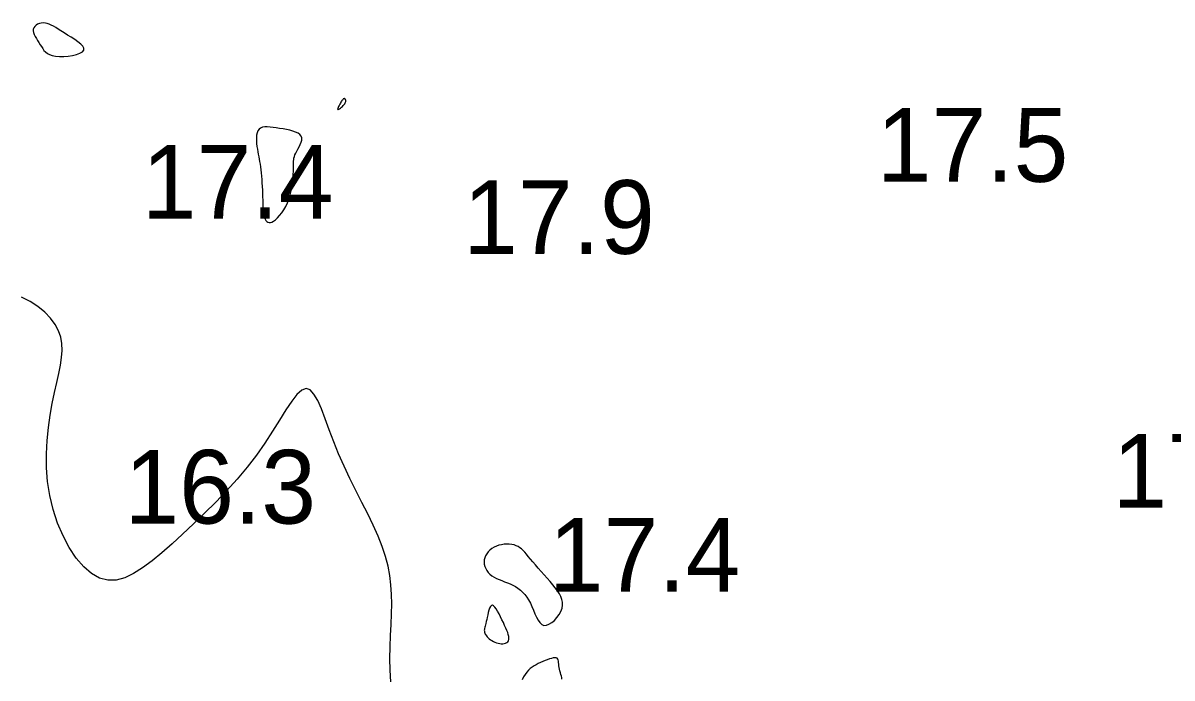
# Model space of a CAD drawing. Extents: x 3040093 to 3056816, y 408076 to 509144.
# Drawn here: x 3045282.9 to 3045360.9, y 434107.9 to 434152.4 of the extents above; entities that cross this region are included whole.
import ezdxf

# ---------------------------------------------------------------- set-up
doc = ezdxf.new("R2010")
doc.units = 0
doc.layers.add('V-CHAN-CONT-EL17', color=7, linetype='Continuous')
doc.layers.add('V-TOPO-SOUN-0610', color=7, linetype='Continuous')

msp = doc.modelspace()

# ---------------------------------------------------------------- linework, layer by layer
at = {"layer": 'V-CHAN-CONT-EL17'}
for points in [[(3045285.341, 434150.078), (3045285.633, 434150.081), (3045285.936, 434150.106), (3045286.232, 434150.151), (3045286.503, 434150.215), (3045286.733, 434150.297), (3045286.904, 434150.395), (3045286.998, 434150.509), (3045287.002, 434150.637), (3045286.928, 434150.777), (3045286.789, 434150.924), (3045286.601, 434151.077), (3045286.379, 434151.232), (3045286.138, 434151.386), (3045285.892, 434151.535), (3045285.658, 434151.678), (3045285.447, 434151.81), (3045285.258, 434151.931), (3045285.088, 434152.04), (3045284.933, 434152.134), (3045284.789, 434152.213), (3045284.652, 434152.275), (3045284.518, 434152.32), (3045284.385, 434152.346), (3045284.248, 434152.351), (3045284.113, 434152.338), (3045283.982, 434152.307), (3045283.862, 434152.26), (3045283.755, 434152.197), (3045283.668, 434152.12), (3045283.604, 434152.03), (3045283.568, 434151.928), (3045283.564, 434151.816), (3045283.587, 434151.695), (3045283.633, 434151.567), (3045283.697, 434151.433), (3045283.774, 434151.296), (3045283.86, 434151.157), (3045283.949, 434151.017), (3045284.037, 434150.879), (3045284.12, 434150.744), (3045284.204, 434150.614), (3045284.294, 434150.492), (3045284.398, 434150.382), (3045284.522, 434150.284), (3045284.672, 434150.202), (3045284.855, 434150.139), (3045285.077, 434150.097)], [(3045304.634, 434147.204), (3045304.616, 434147.193), (3045304.597, 434147.176), (3045304.577, 434147.153), (3045304.553, 434147.123), (3045304.526, 434147.085), (3045304.495, 434147.037), (3045304.459, 434146.978), (3045304.418, 434146.909), (3045304.374, 434146.833), (3045304.331, 434146.754), (3045304.292, 434146.677), (3045304.259, 434146.606), (3045304.237, 434146.546), (3045304.228, 434146.501), (3045304.236, 434146.475), (3045304.262, 434146.472), (3045304.305, 434146.49), (3045304.358, 434146.524), (3045304.42, 434146.57), (3045304.486, 434146.627), (3045304.551, 434146.689), (3045304.613, 434146.753), (3045304.667, 434146.815), (3045304.71, 434146.873), (3045304.742, 434146.925), (3045304.765, 434146.973), (3045304.779, 434147.016), (3045304.786, 434147.054), (3045304.787, 434147.088), (3045304.783, 434147.117), (3045304.775, 434147.143), (3045304.765, 434147.164), (3045304.752, 434147.182), (3045304.738, 434147.195), (3045304.722, 434147.205), (3045304.705, 434147.212), (3045304.688, 434147.215), (3045304.67, 434147.215), (3045304.652, 434147.211)], [(3045298.811, 434143.608), (3045298.841, 434143.438), (3045298.872, 434143.273), (3045298.903, 434143.109), (3045298.933, 434142.942), (3045298.963, 434142.769), (3045298.991, 434142.588), (3045299.016, 434142.393), (3045299.04, 434142.183), (3045299.06, 434141.96), (3045299.078, 434141.728), (3045299.094, 434141.49), (3045299.108, 434141.249), (3045299.12, 434141.008), (3045299.131, 434140.772), (3045299.14, 434140.543), (3045299.147, 434140.325), (3045299.155, 434140.118), (3045299.164, 434139.923), (3045299.176, 434139.741), (3045299.191, 434139.572), (3045299.211, 434139.416), (3045299.237, 434139.275), (3045299.27, 434139.149), (3045299.312, 434139.039), (3045299.363, 434138.946), (3045299.424, 434138.874), (3045299.494, 434138.824), (3045299.576, 434138.798), (3045299.668, 434138.8), (3045299.772, 434138.831), (3045299.888, 434138.893), (3045300.016, 434138.989), (3045300.153, 434139.116), (3045300.294, 434139.272), (3045300.436, 434139.454), (3045300.574, 434139.66), (3045300.705, 434139.888), (3045300.824, 434140.135), (3045300.928, 434140.398), (3045301.013, 434140.675), (3045301.08, 434140.96), (3045301.132, 434141.246), (3045301.171, 434141.53), (3045301.198, 434141.803), (3045301.216, 434142.061), (3045301.227, 434142.297), (3045301.232, 434142.506), (3045301.234, 434142.683), (3045301.236, 434142.834), (3045301.24, 434142.963), (3045301.249, 434143.078), (3045301.265, 434143.184), (3045301.292, 434143.288), (3045301.331, 434143.396), (3045301.386, 434143.515), (3045301.457, 434143.648), (3045301.538, 434143.793), (3045301.62, 434143.947), (3045301.695, 434144.103), (3045301.754, 434144.258), (3045301.79, 434144.408), (3045301.793, 434144.548), (3045301.755, 434144.673), (3045301.671, 434144.781), (3045301.544, 434144.872), (3045301.382, 434144.948), (3045301.192, 434145.013), (3045300.981, 434145.068), (3045300.756, 434145.115), (3045300.524, 434145.157), (3045300.292, 434145.197), (3045300.065, 434145.234), (3045299.849, 434145.267), (3045299.645, 434145.29), (3045299.455, 434145.301), (3045299.283, 434145.296), (3045299.13, 434145.269), (3045299.001, 434145.217), (3045298.896, 434145.137), (3045298.819, 434145.025), (3045298.765, 434144.886), (3045298.734, 434144.725), (3045298.72, 434144.548), (3045298.721, 434144.359), (3045298.734, 434144.166), (3045298.756, 434143.973), (3045298.782, 434143.785)], [(3045314.177, 434115.756), (3045314.19, 434115.608), (3045314.226, 434115.461), (3045314.284, 434115.318), (3045314.362, 434115.181), (3045314.46, 434115.051), (3045314.577, 434114.932), (3045314.711, 434114.824), (3045314.862, 434114.729), (3045315.026, 434114.645), (3045315.201, 434114.569), (3045315.383, 434114.497), (3045315.571, 434114.426), (3045315.759, 434114.353), (3045315.947, 434114.275), (3045316.131, 434114.188), (3045316.307, 434114.09), (3045316.476, 434113.978), (3045316.638, 434113.852), (3045316.791, 434113.711), (3045316.935, 434113.553), (3045317.071, 434113.377), (3045317.198, 434113.183), (3045317.316, 434112.968), (3045317.425, 434112.734), (3045317.528, 434112.491), (3045317.629, 434112.249), (3045317.731, 434112.02), (3045317.84, 434111.815), (3045317.958, 434111.647), (3045318.089, 434111.525), (3045318.237, 434111.463), (3045318.404, 434111.467), (3045318.583, 434111.532), (3045318.768, 434111.646), (3045318.948, 434111.801), (3045319.116, 434111.986), (3045319.264, 434112.191), (3045319.383, 434112.406), (3045319.466, 434112.621), (3045319.506, 434112.828), (3045319.504, 434113.028), (3045319.465, 434113.223), (3045319.393, 434113.416), (3045319.29, 434113.608), (3045319.161, 434113.804), (3045319.01, 434114.006), (3045318.84, 434114.215), (3045318.655, 434114.434), (3045318.46, 434114.66), (3045318.258, 434114.889), (3045318.056, 434115.117), (3045317.856, 434115.342), (3045317.664, 434115.559), (3045317.484, 434115.765), (3045317.32, 434115.955), (3045317.176, 434116.128), (3045317.048, 434116.283), (3045316.932, 434116.42), (3045316.822, 434116.54), (3045316.715, 434116.645), (3045316.605, 434116.734), (3045316.487, 434116.809), (3045316.358, 434116.87), (3045316.213, 434116.917), (3045316.054, 434116.95), (3045315.886, 434116.969), (3045315.711, 434116.974), (3045315.532, 434116.963), (3045315.354, 434116.937), (3045315.179, 434116.894), (3045315.011, 434116.835), (3045314.853, 434116.76), (3045314.707, 434116.669), (3045314.575, 434116.565), (3045314.459, 434116.448), (3045314.36, 434116.323), (3045314.281, 434116.189), (3045314.223, 434116.048), (3045314.188, 434115.903)], [(3045314.531, 434110.551), (3045314.617, 434110.488), (3045314.71, 434110.427), (3045314.809, 434110.371), (3045314.913, 434110.321), (3045315.02, 434110.279), (3045315.129, 434110.245), (3045315.238, 434110.222), (3045315.346, 434110.211), (3045315.449, 434110.213), (3045315.547, 434110.227), (3045315.636, 434110.255), (3045315.713, 434110.295), (3045315.777, 434110.349), (3045315.825, 434110.417), (3045315.853, 434110.499), (3045315.862, 434110.596), (3045315.851, 434110.706), (3045315.822, 434110.83), (3045315.778, 434110.968), (3045315.72, 434111.119), (3045315.651, 434111.282), (3045315.571, 434111.458), (3045315.484, 434111.646), (3045315.391, 434111.844), (3045315.294, 434112.045), (3045315.195, 434112.241), (3045315.096, 434112.421), (3045314.999, 434112.579), (3045314.906, 434112.704), (3045314.819, 434112.789), (3045314.739, 434112.824), (3045314.669, 434112.803), (3045314.607, 434112.734), (3045314.553, 434112.626), (3045314.506, 434112.49), (3045314.463, 434112.334), (3045314.425, 434112.169), (3045314.39, 434112.005), (3045314.357, 434111.851), (3045314.325, 434111.716), (3045314.295, 434111.598), (3045314.267, 434111.496), (3045314.242, 434111.407), (3045314.221, 434111.328), (3045314.206, 434111.256), (3045314.195, 434111.189), (3045314.191, 434111.126), (3045314.195, 434111.062), (3045314.206, 434110.999), (3045314.225, 434110.935), (3045314.252, 434110.871), (3045314.288, 434110.808), (3045314.334, 434110.744), (3045314.39, 434110.68), (3045314.455, 434110.615)]]:
    msp.add_lwpolyline(points, close=True, dxfattribs=at)
for points in [[(3045307.855, 434107.635), (3045307.793, 434108.421), (3045307.776, 434109.216), (3045307.791, 434110.007), (3045307.823, 434110.783), (3045307.86, 434111.529), (3045307.889, 434112.237), (3045307.902, 434112.912), (3045307.892, 434113.564), (3045307.852, 434114.202), (3045307.776, 434114.836), (3045307.658, 434115.475), (3045307.489, 434116.129), (3045307.265, 434116.808), (3045306.98, 434117.518), (3045306.645, 434118.258), (3045306.273, 434119.023), (3045305.876, 434119.811), (3045305.467, 434120.615), (3045305.059, 434121.434), (3045304.665, 434122.261), (3045304.297, 434123.094), (3045303.966, 434123.925), (3045303.666, 434124.73), (3045303.39, 434125.483), (3045303.129, 434126.156), (3045302.877, 434126.725), (3045302.626, 434127.161), (3045302.367, 434127.438), (3045302.093, 434127.53), (3045301.796, 434127.418), (3045301.472, 434127.122), (3045301.117, 434126.669), (3045300.725, 434126.086), (3045300.294, 434125.401), (3045299.818, 434124.642), (3045299.293, 434123.836), (3045298.715, 434123.01), (3045298.083, 434122.189), (3045297.404, 434121.38), (3045296.69, 434120.588), (3045295.952, 434119.815), (3045295.202, 434119.067), (3045294.45, 434118.347), (3045293.707, 434117.658), (3045292.986, 434117.006), (3045292.293, 434116.395), (3045291.63, 434115.842), (3045290.992, 434115.362), (3045290.376, 434114.973), (3045289.779, 434114.691), (3045289.199, 434114.534), (3045288.631, 434114.518), (3045288.072, 434114.66), (3045287.523, 434114.971), (3045286.989, 434115.435), (3045286.482, 434116.033), (3045286.011, 434116.742), (3045285.586, 434117.541), (3045285.217, 434118.409), (3045284.914, 434119.325), (3045284.687, 434120.268), (3045284.541, 434121.219), (3045284.471, 434122.165), (3045284.464, 434123.1), (3045284.511, 434124.012), (3045284.599, 434124.894), (3045284.719, 434125.737), (3045284.859, 434126.53), (3045285.008, 434127.266), (3045285.156, 434127.938), (3045285.292, 434128.552), (3045285.406, 434129.115), (3045285.487, 434129.636), (3045285.525, 434130.123), (3045285.51, 434130.585), (3045285.432, 434131.029), (3045285.28, 434131.464), (3045285.046, 434131.895), (3045284.732, 434132.317), (3045284.343, 434132.721), (3045283.885, 434133.098), (3045283.36, 434133.44), (3045282.775, 434133.739)], [(3045319.451, 434107.815), (3045319.444, 434107.914), (3045319.425, 434108.021), (3045319.397, 434108.133), (3045319.364, 434108.249), (3045319.329, 434108.368), (3045319.297, 434108.487), (3045319.271, 434108.605), (3045319.254, 434108.721), (3045319.243, 434108.832), (3045319.234, 434108.935), (3045319.223, 434109.029), (3045319.204, 434109.11), (3045319.175, 434109.176), (3045319.13, 434109.225), (3045319.066, 434109.254), (3045318.979, 434109.262), (3045318.873, 434109.25), (3045318.75, 434109.222), (3045318.613, 434109.18), (3045318.467, 434109.128), (3045318.315, 434109.067), (3045318.161, 434109.001), (3045318.007, 434108.932), (3045317.858, 434108.863), (3045317.713, 434108.791), (3045317.573, 434108.713), (3045317.438, 434108.626), (3045317.309, 434108.528), (3045317.185, 434108.415), (3045317.067, 434108.285), (3045316.955, 434108.133), (3045316.85, 434107.96), (3045316.757, 434107.772)]]:
    msp.add_lwpolyline(points, dxfattribs=at)

# ---------------------------------------------------------------- texts
at = {"layer": 'V-TOPO-SOUN-0610'}
for s, p in [('17.5 ', (3045340.833, 434141.57)), ('17.4 ', (3045290.933, 434139.07)), ('17.9 ', (3045312.753, 434136.68)), ('17.6 ', (3045356.843, 434119.45)), ('16.3 ', (3045289.753, 434118.37)), ('17.4 ', (3045318.563, 434113.75))]:
    msp.add_text(s, height=5, dxfattribs=at).set_placement(p)

doc.saveas('drawing.dxf')
